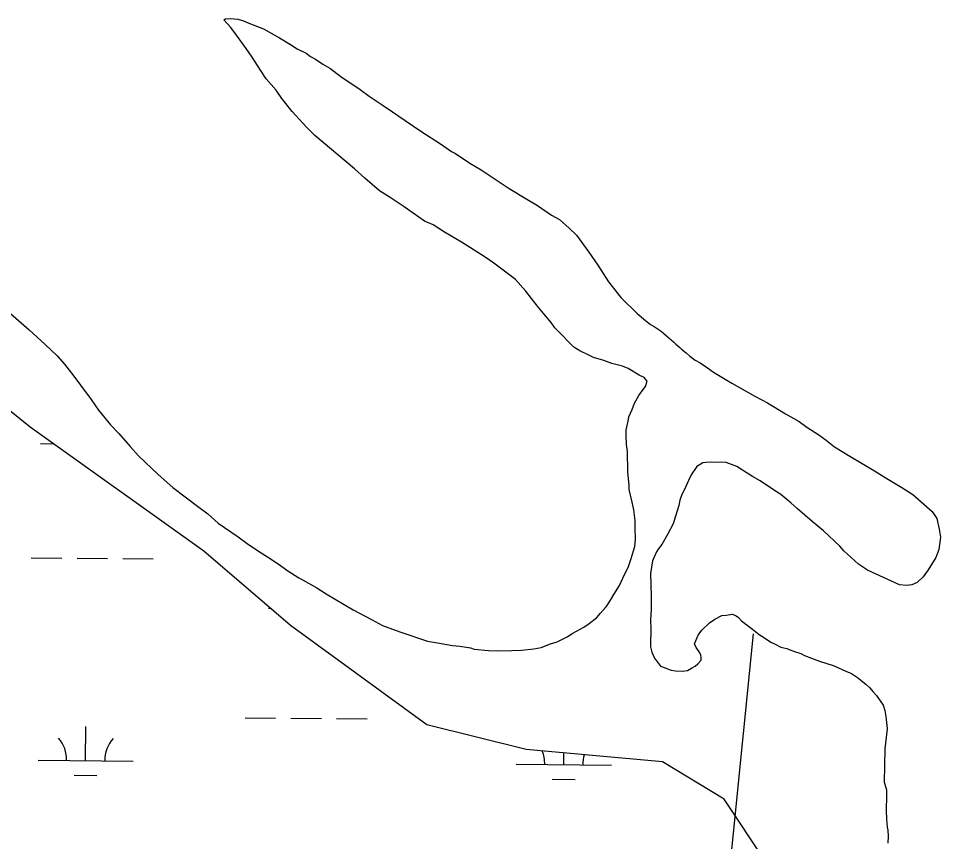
# Model space of a CAD drawing. Extents: x 3271442 to 3309282, y 752266 to 777610.
# Drawn here: x 3305436 to 3306404, y 758908 to 759773 of the extents above; entities that cross this region are included whole.
import ezdxf

# ---------------------------------------------------------------- set-up
doc = ezdxf.new("R2010")
doc.units = 0
for name, color, linetype in [('V-SITE-VEGE', 7, 'Continuous'), ('V-UTIL-LINE', 7, 'Continuous'), ('V-WETL-SWMP', 7, 'Continuous')]:
    doc.layers.add(name, color=color, linetype=linetype)

msp = doc.modelspace()

# ---------------------------------------------------------------- linework, layer by layer
at = {"layer": 'V-SITE-VEGE'}
for p, q in [((3305651.22, 759771.36), (3305652.92, 759772.44)), ((3305652.92, 759772.44), (3305657.97, 759772.88)), ((3305657.97, 759772.88), (3305665.77, 759772.13)), ((3305665.77, 759772.13), (3305671.88, 759770.31)), ((3305658.3, 759763.36), (3305651.22, 759771.36)), ((3305664.25, 759755.4), (3305658.3, 759763.36)), ((3305671.88, 759770.31), (3305677.41, 759767.94)), ((3305677.41, 759767.94), (3305692.92, 759761.98)), ((3305692.92, 759761.98), (3305709.47, 759752.64)), ((3305674.54, 759741.18), (3305664.25, 759755.4)), ((3305709.47, 759752.64), (3305721.04, 759745.66)), ((3305721.04, 759745.66), (3305728.2, 759741.01)), ((3305681.03, 759732.08), (3305674.54, 759741.18)), ((3305728.2, 759741.01), (3305737.59, 759736.32)), ((3305737.59, 759736.32), (3305741.98, 759732.86)), ((3305689.64, 759718.46), (3305681.03, 759732.08)), ((3305741.98, 759732.86), (3305747.5, 759729.93)), ((3305747.5, 759729.93), (3305755.2, 759724.72)), ((3305755.2, 759724.72), (3305762.37, 759720.63)), ((3305695.58, 759709.37), (3305689.64, 759718.46)), ((3305762.37, 759720.63), (3305773.9, 759711.97)), ((3305705.91, 759697.39), (3305695.58, 759709.37)), ((3305773.9, 759711.97), (3305794.25, 759698.07)), ((3305711.86, 759688.86), (3305705.91, 759697.39)), ((3305794.25, 759698.07), (3305803.59, 759691.14)), ((3305722.71, 759675.18), (3305711.86, 759688.86)), ((3305803.59, 759691.14), (3305818.45, 759681.28)), ((3305726.53, 759671.18), (3305722.71, 759675.18)), ((3305818.45, 759681.28), (3305828.36, 759674.9)), ((3305828.36, 759674.9), (3305841.55, 759665.64)), ((3305737.97, 759658.61), (3305726.53, 759671.18)), ((3305841.55, 759665.64), (3305858.06, 759654.62)), ((3305746.71, 759650.01), (3305737.97, 759658.61)), ((3305788.36, 759614.92), (3305746.71, 759650.01)), ((3305858.06, 759654.62), (3305878.43, 759641.28)), ((3305878.43, 759641.28), (3305889.97, 759633.18)), ((3305889.97, 759633.18), (3305894.39, 759630.84)), ((3305894.39, 759630.84), (3305909.24, 759620.98)), ((3305909.24, 759620.98), (3305921.38, 759613.98)), ((3305799.3, 759605.16), (3305788.36, 759614.92)), ((3305921.38, 759613.98), (3305950.53, 759594.28)), ((3305814.64, 759591.94), (3305799.3, 759605.16)), ((3305825.65, 759584.96), (3305814.64, 759591.94)), ((3305950.53, 759594.28), (3305969.27, 759583.21)), ((3305840.51, 759575.1), (3305825.65, 759584.96)), ((3305969.27, 759583.21), (3305980.29, 759576.24)), ((3305849.85, 759568.17), (3305840.51, 759575.1)), ((3305980.29, 759576.24), (3305995.14, 759566.38)), ((3305861.95, 759560.06), (3305849.85, 759568.17)), ((3305870.8, 759555.94), (3305861.95, 759560.06)), ((3305995.14, 759566.38), (3306003.42, 759561.72)), ((3306003.42, 759561.72), (3306013.82, 759552.52)), ((3305882.92, 759548.38), (3305870.8, 759555.94)), ((3306013.82, 759552.52), (3306021.47, 759545.07)), ((3305900.55, 759537.9), (3305882.92, 759548.38)), ((3306021.47, 759545.07), (3306034.46, 759527.43)), ((3305909.92, 759532.08), (3305900.55, 759537.9)), ((3305925.33, 759522.21), (3305909.92, 759532.08)), ((3305934.68, 759515.84), (3305925.33, 759522.21)), ((3306034.46, 759527.43), (3306043.64, 759513.8)), ((3305948.41, 759505.45), (3305934.68, 759515.84)), ((3306043.64, 759513.8), (3306054.96, 759496.2)), ((3305957.19, 759498.53), (3305948.41, 759505.45)), ((3305968.08, 759486.53), (3305957.19, 759498.53)), ((3306054.96, 759496.2), (3306067.98, 759479.68)), ((3305974.05, 759478.56), (3305968.08, 759486.53)), ((3305981.64, 759468.88), (3305974.05, 759478.56)), ((3306067.98, 759479.68), (3306084.91, 759463.06)), ((3305424.23, 759465.42), (3305446.68, 759445.87)), ((3305987.08, 759462.6), (3305981.64, 759468.88)), ((3305994.69, 759453.48), (3305987.08, 759462.6)), ((3306084.91, 759463.06), (3306093.68, 759455.59)), ((3305998.46, 759447.8), (3305994.69, 759453.48)), ((3306093.68, 759455.59), (3306099.17, 759451.54)), ((3305446.68, 759445.87), (3305463.64, 759430.38)), ((3306007.2, 759439.2), (3305998.46, 759447.8)), ((3306099.17, 759451.54), (3306103.03, 759449.21)), ((3306103.03, 759449.21), (3306110.19, 759444.57)), ((3306110.19, 759444.57), (3306115.65, 759439.41)), ((3306012.66, 759433.48), (3306007.2, 759439.2)), ((3306018.67, 759427.75), (3306012.66, 759433.48)), ((3306115.65, 759439.41), (3306123.33, 759433.08)), ((3306123.33, 759433.08), (3306125.51, 759430.79)), ((3305463.64, 759430.38), (3305476.21, 759418.34)), ((3306024.72, 759423.69), (3306018.67, 759427.75)), ((3306033.56, 759419.57), (3306024.72, 759423.69)), ((3306125.51, 759430.79), (3306129.9, 759427.33)), ((3306129.9, 759427.33), (3306131.54, 759425.61)), ((3306131.54, 759425.61), (3306136.47, 759421.58)), ((3305476.21, 759418.34), (3305483.83, 759409.77)), ((3306039.09, 759416.64), (3306033.56, 759419.57)), ((3306050.19, 759413.58), (3306039.09, 759416.64)), ((3306058.5, 759410.59), (3306050.19, 759413.58)), ((3306136.47, 759421.58), (3306140.3, 759418.14)), ((3306140.3, 759418.14), (3306145.79, 759414.09)), ((3306145.79, 759414.09), (3306151.31, 759411.17)), ((3305483.83, 759409.77), (3305493.6, 759397.24)), ((3306069.61, 759407.53), (3306058.5, 759410.59)), ((3306075.7, 759405.15), (3306069.61, 759407.53)), ((3306087.28, 759398.16), (3306075.7, 759405.15)), ((3306151.31, 759411.17), (3306159.02, 759405.95)), ((3306159.02, 759405.95), (3306165.06, 759401.34)), ((3305493.6, 759397.24), (3305500.63, 759387.57)), ((3306092.25, 759395.81), (3306087.28, 759398.16)), ((3306093.89, 759394.09), (3306092.25, 759395.81)), ((3306095.51, 759391.82), (3306093.89, 759394.09)), ((3306165.06, 759401.34), (3306184.34, 759389.7)), ((3305500.63, 759387.57), (3305512.02, 759372.76)), ((3306090.24, 759381.88), (3306093.7, 759386.27)), ((3306093.7, 759386.27), (3306095.51, 759391.82)), ((3306184.34, 759389.7), (3306208.62, 759376.26)), ((3306082.1, 759368.66), (3306086.77, 759376.93)), ((3306086.77, 759376.93), (3306090.24, 759381.88)), ((3306208.62, 759376.26), (3306221.87, 759369.24)), ((3305512.02, 759372.76), (3305519.57, 759361.4)), ((3306079.71, 759362.01), (3306082.1, 759368.66)), ((3306221.87, 759369.24), (3306240.6, 759357.61)), ((3305519.57, 759361.4), (3305532.06, 759346.01)), ((3306076.17, 759354.27), (3306079.71, 759362.01)), ((3306240.6, 759357.61), (3306254.93, 759349.44)), ((3305532.06, 759346.01), (3305540.79, 759336.86)), ((3306073.61, 759340.91), (3306075.5, 759349.81)), ((3306075.5, 759349.81), (3306076.17, 759354.27)), ((3306254.93, 759349.44), (3306263.18, 759343.65)), ((3305540.79, 759336.86), (3305552.76, 759323.16)), ((3306073.47, 759334.77), (3306073.61, 759340.91)), ((3306263.18, 759343.65), (3306275.84, 759335.53)), ((3306073.8, 759325.26), (3306073.47, 759334.77)), ((3306275.84, 759335.53), (3306283.53, 759329.75)), ((3306283.53, 759329.75), (3306292.31, 759322.83)), ((3305552.76, 759323.16), (3305561.47, 759313.44)), ((3306074.74, 759317.97), (3306073.8, 759325.26)), ((3306075.35, 759296.71), (3306074.74, 759317.97)), ((3306292.31, 759322.83), (3306308.29, 759312.95)), ((3305561.47, 759313.44), (3305582.25, 759293.94)), ((3306308.29, 759312.95), (3306334.2, 759297.8)), ((3306147.6, 759302.25), (3306141.8, 759293.45)), ((3306151, 759304.41), (3306147.6, 759302.25)), ((3306153.84, 759306.02), (3306151, 759304.41)), ((3306157.2, 759306.49), (3306153.84, 759306.02)), ((3306162.8, 759306.92), (3306157.2, 759306.49)), ((3306178.44, 759306.55), (3306162.8, 759306.92)), ((3306189.52, 759302.37), (3306178.44, 759306.55)), ((3306195.58, 759298.31), (3306189.52, 759302.37)), ((3306206.04, 759291.91), (3306195.58, 759298.31)), ((3306334.2, 759297.8), (3306345.21, 759290.83)), ((3305582.25, 759293.94), (3305597.57, 759280.16)), ((3306076.68, 759282.14), (3306075.35, 759296.71)), ((3306141.8, 759293.45), (3306138.86, 759287.37)), ((3306214.32, 759287.24), (3306206.04, 759291.91)), ((3306345.21, 759290.83), (3306362.85, 759280.34)), ((3305597.57, 759280.16), (3305625.03, 759259.38)), ((3306076.59, 759278.23), (3306076.68, 759282.14)), ((3306079.62, 759264.74), (3306076.59, 759278.23)), ((3306134.72, 759277.96), (3306131.81, 759273)), ((3306138.86, 759287.37), (3306134.72, 759277.96)), ((3306226.97, 759278.55), (3306214.32, 759287.24)), ((3306235.77, 759272.75), (3306226.97, 759278.55)), ((3306362.85, 759280.34), (3306374.41, 759272.8)), ((3306131.81, 759273), (3306129.98, 759266.9)), ((3306246.19, 759264.12), (3306235.77, 759272.75)), ((3306374.41, 759272.8), (3306394.66, 759254.99)), ((3305625.03, 759259.38), (3305634.36, 759252.45)), ((3306081.67, 759256.87), (3306079.62, 759264.74)), ((3306128.73, 759261.33), (3306125.11, 759250.24)), ((3306129.98, 759266.9), (3306128.73, 759261.33)), ((3306253.31, 759257.8), (3306246.19, 759264.12)), ((3305634.36, 759252.45), (3305645.31, 759242.69)), ((3306083.08, 759245.66), (3306081.67, 759256.87)), ((3306125.11, 759250.24), (3306122.68, 759241.92)), ((3306268.64, 759244.58), (3306253.31, 759257.8)), ((3306394.66, 759254.99), (3306399.52, 759247.6)), ((3305645.31, 759242.69), (3305666.21, 759228.21)), ((3306082.89, 759237.83), (3306083.08, 759245.66)), ((3306122.68, 759241.92), (3306116.82, 759230.88)), ((3306280.71, 759234.79), (3306268.64, 759244.58)), ((3306399.52, 759247.6), (3306402.04, 759236.37)), ((3306083.17, 759226.09), (3306082.89, 759237.83)), ((3306116.82, 759230.88), (3306110.98, 759220.39)), ((3306297.65, 759218.73), (3306280.71, 759234.79)), ((3306402.04, 759236.37), (3306403.52, 759227.94)), ((3305666.21, 759228.21), (3305675.55, 759221.28)), ((3305675.55, 759221.28), (3305687.65, 759213.17)), ((3306082.43, 759218.28), (3306083.17, 759226.09)), ((3306110.98, 759220.39), (3306106.96, 759215.46)), ((3306403.52, 759227.94), (3306401.54, 759215.14)), ((3305687.65, 759213.17), (3305697.01, 759207.35)), ((3306078.77, 759205.51), (3306082.43, 759218.28)), ((3306105.21, 759212.7), (3306101.08, 759203.3)), ((3306106.96, 759215.46), (3306105.21, 759212.7)), ((3306302, 759213.6), (3306297.65, 759218.73)), ((3306317.32, 759199.82), (3306302, 759213.6)), ((3306401.54, 759215.14), (3306398.55, 759206.82)), ((3305697.01, 759207.35), (3305709.12, 759199.24)), ((3306075.77, 759197.2), (3306078.77, 759205.51)), ((3306101.08, 759203.3), (3306099.08, 759189.93)), ((3306398.55, 759206.82), (3306390.4, 759193.6)), ((3305709.12, 759199.24), (3305717.37, 759193.45)), ((3305717.37, 759193.45), (3305730.03, 759185.32)), ((3306069.89, 759185.04), (3306075.77, 759197.2)), ((3306326.67, 759193.44), (3306317.32, 759199.82)), ((3306352.11, 759181.66), (3306326.67, 759193.44)), ((3306390.4, 759193.6), (3306385.2, 759186.46)), ((3305730.03, 759185.32), (3305734.44, 759182.98)), ((3305734.44, 759182.98), (3305748.78, 759174.82)), ((3306066.35, 759177.3), (3306069.89, 759185.04)), ((3306099.08, 759189.93), (3306099.64, 759166.44)), ((3306360.41, 759178.1), (3306352.11, 759181.66)), ((3306385.2, 759186.46), (3306378.91, 759180.46)), ((3305748.78, 759174.82), (3305758.69, 759168.43)), ((3306060.54, 759167.93), (3306066.35, 759177.3)), ((3306367.66, 759177.37), (3306360.41, 759178.1)), ((3306373.26, 759177.8), (3306367.66, 759177.37)), ((3306378.91, 759180.46), (3306373.26, 759177.8)), ((3305758.69, 759168.43), (3305786.8, 759151.55)), ((3306053.56, 759156.36), (3306058.2, 759163.52)), ((3306058.2, 759163.52), (3306060.54, 759167.93)), ((3306099.64, 759166.44), (3306099.85, 759151.9)), ((3306046.65, 759148.14), (3306051.83, 759154.17)), ((3306051.83, 759154.17), (3306053.56, 759156.36)), ((3305786.8, 759151.55), (3305806.13, 759141.58)), ((3306034.65, 759137.25), (3306042.64, 759143.76)), ((3306042.64, 759143.76), (3306046.65, 759148.14)), ((3306099.85, 759151.9), (3306099.04, 759141.3)), ((3306166.69, 759141.92), (3306174.04, 759145.66)), ((3306174.04, 759145.66), (3306178.53, 759146.11)), ((3306178.53, 759146.11), (3306185.26, 759147.07)), ((3306185.26, 759147.07), (3306189.13, 759145.3)), ((3306189.13, 759145.3), (3306191.32, 759143.57)), ((3306191.32, 759143.57), (3306194.6, 759140.14)), ((3305806.13, 759141.58), (3305817.71, 759135.16)), ((3305817.71, 759135.16), (3305836, 759128.57)), ((3306017.64, 759127.03), (3306028.98, 759133.47)), ((3306028.98, 759133.47), (3306034.65, 759137.25)), ((3306099.42, 759134.03), (3306098.91, 759112.79)), ((3306099.04, 759141.3), (3306098.97, 759138.51)), ((3306098.97, 759138.51), (3306099.42, 759134.03)), ((3306153, 759130.51), (3306161.01, 759138.14)), ((3306161.01, 759138.14), (3306166.69, 759141.92)), ((3306194.6, 759140.14), (3306200.63, 759135.52)), ((3306200.63, 759135.52), (3306206.13, 759131.48)), ((3305836, 759128.57), (3305864.84, 759118.94)), ((3306001.21, 759117.92), (3306011.4, 759123.27)), ((3306011.4, 759123.27), (3306017.64, 759127.03)), ((3306145.39, 759116.16), (3306148.96, 759125.02)), ((3306148.96, 759125.02), (3306153, 759130.51)), ((3306206.13, 759131.48), (3306213.26, 759125.72)), ((3306213.26, 759125.72), (3306218.77, 759122.23)), ((3305864.84, 759118.94), (3305875.41, 759117.01)), ((3305875.41, 759117.01), (3305891, 759114.4)), ((3305891, 759114.4), (3305898.81, 759113.66)), ((3305898.81, 759113.66), (3305909.95, 759111.71)), ((3305984.3, 759112.18), (3305993.9, 759115.86)), ((3305993.9, 759115.86), (3306001.21, 759117.92)), ((3306146.97, 759112.21), (3306145.39, 759116.16)), ((3306218.77, 759122.23), (3306225.36, 759117.6)), ((3306225.36, 759117.6), (3306229.23, 759115.83)), ((3306229.23, 759115.83), (3306235.86, 759112.32)), ((3305909.95, 759111.71), (3305913.83, 759110.5)), ((3305913.83, 759110.5), (3305928.89, 759109.03)), ((3305928.89, 759109.03), (3305938.39, 759108.8)), ((3305938.39, 759108.8), (3305953.48, 759109)), ((3305953.48, 759109), (3305963.55, 759109.32)), ((3305963.55, 759109.32), (3305976.44, 759110.69)), ((3305976.44, 759110.69), (3305984.3, 759112.18)), ((3306098.91, 759112.79), (3306100.46, 759107.17)), ((3306100.46, 759107.17), (3306103.1, 759100.96)), ((3306150.22, 759107.66), (3306146.97, 759112.21)), ((3306151.81, 759104.26), (3306150.22, 759107.66)), ((3306152.29, 759100.9), (3306151.81, 759104.26)), ((3306235.86, 759112.32), (3306241.98, 759111.06)), ((3306241.98, 759111.06), (3306246.41, 759109.27)), ((3306246.41, 759109.27), (3306250.29, 759108.06)), ((3306250.29, 759108.06), (3306256.94, 759105.67)), ((3306256.94, 759105.67), (3306260.81, 759103.9)), ((3306260.81, 759103.9), (3306268.01, 759100.93)), ((3306103.1, 759100.96), (3306109.61, 759092.41)), ((3306145.95, 759092.67), (3306148.79, 759094.83)), ((3306148.79, 759094.83), (3306152.24, 759098.66)), ((3306152.24, 759098.66), (3306152.29, 759100.9)), ((3306268.01, 759100.93), (3306276.32, 759097.94)), ((3306276.32, 759097.94), (3306290.74, 759093.12)), ((3306109.61, 759092.41), (3306113.49, 759091.2)), ((3306113.49, 759091.2), (3306120.69, 759088.24)), ((3306120.69, 759088.24), (3306125.14, 759087.57)), ((3306125.14, 759087.57), (3306132.41, 759087.4)), ((3306132.41, 759087.4), (3306138.01, 759087.82)), ((3306138.01, 759087.82), (3306141.98, 759090.52)), ((3306141.98, 759090.52), (3306145.95, 759092.67)), ((3306290.74, 759093.12), (3306296.27, 759090.76)), ((3306296.27, 759090.76), (3306304.02, 759087.22)), ((3306304.02, 759087.22), (3306310.11, 759084.84)), ((3306310.11, 759084.84), (3306316.16, 759080.78)), ((3306316.16, 759080.78), (3306320, 759077.89)), ((3306320, 759077.89), (3306325.48, 759073.29)), ((3306325.48, 759073.29), (3306329.31, 759069.84)), ((3306329.31, 759069.84), (3306332.58, 759065.85)), ((3306332.58, 759065.85), (3306336.39, 759061.85)), ((3306336.39, 759061.85), (3306340.17, 759056.17)), ((3306340.17, 759056.17), (3306343.42, 759051.62)), ((3306343.42, 759051.62), (3306344.96, 759045.99)), ((3306344.96, 759045.99), (3306345.93, 759039.82)), ((3306345.93, 759039.82), (3306347.3, 759026.93)), ((3306347.3, 759026.93), (3306346.51, 759017.45)), ((3306346.51, 759017.45), (3306345.12, 759005.74)), ((3306345.12, 759005.74), (3306344.27, 758970.54)), ((3306344.27, 758970.54), (3306346.88, 758962.65)), ((3306346.88, 758962.65), (3306346.73, 758956.51)), ((3306346.73, 758956.51), (3306346.36, 758940.87)), ((3306346.36, 758940.87), (3306346.71, 758931.91)), ((3306346.71, 758931.91), (3306347.62, 758923.51)), ((3306347.62, 758923.51), (3306348.1, 758920.14)), ((3306348.1, 758920.14), (3306348.51, 758913.98)), ((3306348.51, 758913.98), (3306348.34, 758906.72))]:
    msp.add_line(p, q, dxfattribs=at)
at = {"layer": 'V-UTIL-LINE'}
msp.add_lwpolyline([(3306059.31, 757650.52), (3306207.29, 759126.34)], dxfattribs=at)
at = {"layer": 'V-WETL-SWMP'}
for p, q in [((3305447.9, 759343.45), (3305317.79, 759447.61)), ((3305630.06, 759213.25), (3305447.9, 759343.45)), ((3305458.82, 759326.32), (3305472.01, 759326.21)), ((3305721.14, 759135.12), (3305630.06, 759213.25)), ((3305448.99, 759206.33), (3305480.99, 759206.07)), ((3305496.99, 759205.93), (3305528.99, 759205.67)), ((3305544.99, 759205.54), (3305576.99, 759205.27)), ((3305697.88, 759153.54), (3305699.69, 759153.52)), ((3305864.26, 759030.96), (3305721.14, 759135.12)), ((3305673.52, 759038.3), (3305705.52, 759038.04)), ((3305721.52, 759037.9), (3305753.52, 759037.64)), ((3305769.52, 759037.51), (3305801.52, 759037.25)), ((3305506.08, 758993.25), (3305506.38, 759029.25)), ((3305968.35, 759004.92), (3305864.26, 759030.96)), ((3306111.48, 758991.9), (3305968.35, 759004.92)), ((3306007.97, 758989.11), (3306008.07, 759001.31)), ((3305456.08, 758993.66), (3305556.08, 758992.84)), ((3305957.98, 758989.53), (3306057.97, 758988.7)), ((3306176.53, 758952.84), (3306111.48, 758991.9)), ((3305493.96, 758977.92), (3305517.96, 758977.72)), ((3305995.85, 758973.78), (3306019.85, 758973.58)), ((3306228.58, 758874.72), (3306176.53, 758952.84))]:
    msp.add_line(p, q, dxfattribs=at)
for centre, start, end in [((3305450.85, 758994.18), 358.75626, 40.29991), ((3305561.33, 758993.27), 138.75625, 180.29991), ((3305952.74, 758990.04), 358.75626, 22.22062), ((3306063.22, 758989.13), 163.13532, 180.29991)]:
    msp.add_arc(centre, 35.25, start, end, dxfattribs=at)

doc.saveas('drawing.dxf')
